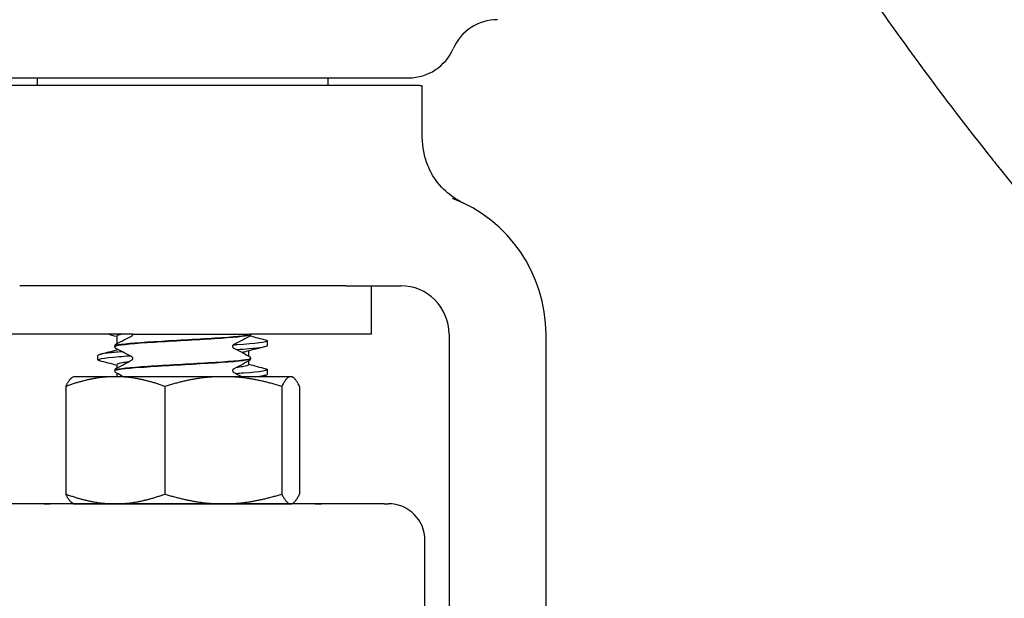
# Model space of a CAD drawing. Header units: inches. Extents: x 24 to 1128, y -94 to 748.
# Tile 412 of 546: x 936.77 to 939.31, y 262.26 to 263.75. Entities that reach past the tile are written whole.
import ezdxf

# ---------------------------------------------------------------- set-up
doc = ezdxf.new("R2010")
doc.units = ezdxf.units.IN
doc.header["$LTSCALE"] = 32
doc.header["$MEASUREMENT"] = 0
doc.layers.add('Visible (ANSI)', color=7, linetype='Continuous', lineweight=30)

msp = doc.modelspace()

# ---------------------------------------------------------------- linework, layer by layer
at = {"layer": 'Visible (ANSI)'}
for p, q in [((936.60834, 263.59937), (937.77497, 263.59937)), ((936.81666, 263.57937), (936.81666, 263.59937)), ((937.56666, 263.57937), (937.56666, 263.59937)), ((937.79507, 263.57937), (936.58825, 263.57937)), ((937.80271, 263.57937), (937.79507, 263.57937)), ((937.80271, 263.57937), (937.80916, 263.57937)), ((937.80916, 263.57937), (937.80916, 263.44542)), ((937.61225, 263.06287), (936.77108, 263.06287)), ((937.61225, 263.06287), (937.75416, 263.06287)), ((937.67916, 262.93787), (937.67916, 263.06287)), ((937.063, 262.93787), (936.70416, 262.93787)), ((937.063, 262.93785), (937.063, 262.93787)), ((937.063, 262.93787), (937.063, 262.93787)), ((937.063, 262.93787), (937.07765, 262.93787)), ((937.07765, 262.93787), (937.3405, 262.93787)), ((937.3405, 262.93787), (937.36659, 262.93787)), ((937.36666, 262.93787), (937.36659, 262.93787)), ((937.36666, 262.93754), (937.36666, 262.93787)), ((937.67916, 262.93787), (937.36666, 262.93787)), ((937.87916, 262.93787), (937.87916, 261.81287)), ((938.12916, 261.81287), (938.12916, 262.93787)), ((937.02166, 262.93322), (937.02166, 262.91332)), ((937.41041, 262.90876), (937.41041, 262.92061)), ((936.97291, 262.87169), (936.97291, 262.88354)), ((937.01666, 262.90626), (937.01666, 262.90688)), ((937.02166, 262.89981), (937.02166, 262.89769)), ((937.36166, 262.89461), (937.36166, 262.88204)), ((937.02166, 262.85908), (937.02166, 262.85076)), ((937.36166, 262.86853), (937.36166, 262.85908)), ((937.36666, 262.87497), (937.36666, 262.8756)), ((937.01666, 262.84369), (937.01666, 262.84431)), ((937.02166, 262.83725), (937.02166, 262.82837)), ((937.41041, 262.83462), (937.41041, 262.84647)), ((936.91016, 262.82837), (936.9073, 262.82672)), ((937.01784, 262.82837), (936.91016, 262.82837)), ((937.29651, 262.82837), (937.01784, 262.82837)), ((937.47033, 262.82837), (937.29651, 262.82837)), ((937.47316, 262.82837), (937.47033, 262.82837)), ((937.47316, 262.82837), (937.47602, 262.82672)), ((936.89, 262.80323), (936.89, 262.52552)), ((937.14567, 262.80323), (937.14567, 262.52552)), ((937.44734, 262.80323), (937.44734, 262.52552)), ((937.49333, 262.80323), (937.49333, 262.52552)), ((936.91016, 262.50037), (936.9073, 262.50203)), ((937.47316, 262.50037), (937.47602, 262.50203)), ((936.8336, 262.50037), (936.67183, 262.50037)), ((936.91016, 262.50037), (936.8336, 262.50037)), ((937.53325, 262.49998), (936.85007, 262.49998)), ((936.91016, 262.50037), (937.01784, 262.50037)), ((937.01784, 262.50037), (937.29651, 262.50037)), ((937.29651, 262.50037), (937.47033, 262.50037)), ((937.36666, 262.49998), (937.36666, 262.50022)), ((937.47033, 262.50037), (937.47316, 262.50037)), ((937.54973, 262.50037), (937.47316, 262.50037)), ((937.71149, 262.50037), (937.54973, 262.50037)), ((937.71149, 262.50037), (937.72291, 262.50037)), ((937.81666, 262.21912), (937.81666, 262.40662))]:
    msp.add_line(p, q, dxfattribs=at)
for centre, radius, start, end in [((948.19166, 268.06287), 19, 184.339024, 244.770171), ((948.19166, 268.06287), 18.75, 184.396991, 246.443536), ((938.00416, 263.62437), 0.125, 90, 156.42182), ((937.77503, 263.72437), 0.125, 270, 336.42182), ((937.75416, 262.93787), 0.375, 0, 69.10429), ((937.75416, 262.93787), 0.125, 0, 90), ((937.72291, 262.40662), 0.09375, 0, 90)]:
    msp.add_arc(centre, radius, start, end, dxfattribs=at)
for points, knots in [([(938.81164, 264.04138), (938.83523, 264.00498), (938.85907, 263.96883), (938.88317, 263.93291), (938.93905, 263.8496), (938.99653, 263.76722), (939.05551, 263.68585), (939.06506, 263.67267), (939.07465, 263.65952), (939.08428, 263.64639), (939.14484, 263.56386), (939.20695, 263.48237), (939.27051, 263.40202), (939.28086, 263.38892), (939.29126, 263.37586), (939.30169, 263.36283), (939.41313, 263.22361), (939.52892, 263.08784), (939.64851, 262.95584), (939.67802, 262.92327), (939.70777, 262.89093), (939.73773, 262.85882), (939.74973, 262.84596), (939.76177, 262.83314), (939.77383, 262.82036), (939.84441, 262.74561), (939.91619, 262.67216), (939.98905, 262.60004), (940.00168, 262.58754), (940.01435, 262.57508), (940.02704, 262.56266), (940.11823, 262.47345), (940.21105, 262.38633), (940.30527, 262.30138), (940.35214, 262.25913), (940.39949, 262.21729), (940.44728, 262.1759), (940.47298, 262.15363), (940.49882, 262.1315), (940.52477, 262.10949), (940.53791, 262.09836), (940.55108, 262.08725), (940.56428, 262.07618), (940.64451, 262.0089), (940.72587, 261.94289), (940.80826, 261.87819), (940.8216, 261.86771), (940.83497, 261.85726), (940.84837, 261.84685), (941.0291, 261.70641), (941.21469, 261.57224), (941.40416, 261.44457), (941.41783, 261.43536), (941.43151, 261.42619), (941.44522, 261.41705), (941.53457, 261.35746), (941.62475, 261.29932), (941.71566, 261.24264), (941.72931, 261.23413), (941.74296, 261.22566), (941.75664, 261.21722), (941.85309, 261.1577), (941.95033, 261.09981), (942.04825, 261.04358), (942.14455, 260.98827), (942.2418, 260.93438), (942.33993, 260.88194), (942.353, 260.87495), (942.36609, 260.86799), (942.37919, 260.86105), (942.45205, 260.82249), (942.52537, 260.78472), (942.59912, 260.74775), (942.61632, 260.73914), (942.63353, 260.73056), (942.65077, 260.72203), (942.66356, 260.71571), (942.67635, 260.70941), (942.68916, 260.70313), (942.88691, 260.60621), (943.0876, 260.51504), (943.29046, 260.42973), (943.30251, 260.42467), (943.31456, 260.41962), (943.32661, 260.4146), (943.42348, 260.37424), (943.52082, 260.33522), (943.61857, 260.29754), (943.63003, 260.29312), (943.6415, 260.28872), (943.65298, 260.28433), (943.76761, 260.24054), (943.8828, 260.19858), (943.99843, 260.15844), (944.09496, 260.12493), (944.19196, 260.09263), (944.28939, 260.06154), (944.29921, 260.05841), (944.30903, 260.05529), (944.31885, 260.05219), (944.36953, 260.03616), (944.42032, 260.02046), (944.47122, 260.00509), (944.52449, 259.989), (944.57787, 259.97327), (944.63137, 259.9579), (944.64035, 259.95532), (944.64934, 259.95275), (944.65833, 259.95019), (944.87938, 259.88723), (945.10229, 259.8304), (945.32654, 259.77971), (945.33393, 259.77803), (945.34133, 259.77637), (945.34873, 259.77471), (945.45852, 259.7501), (945.56862, 259.72695), (945.67897, 259.70527), (945.68559, 259.70397), (945.69221, 259.70267), (945.69884, 259.70138), (945.82239, 259.67731), (945.94625, 259.65508), (946.07033, 259.63468), (946.17153, 259.61804), (946.27295, 259.6026), (946.37454, 259.58837), (946.37958, 259.58767), (946.38462, 259.58696), (946.38966, 259.58626), (946.49851, 259.57115), (946.60755, 259.55742), (946.71675, 259.54507), (946.72093, 259.5446), (946.72512, 259.54412), (946.72931, 259.54365), (946.95409, 259.51846), (947.1795, 259.49911), (947.40515, 259.4856), (947.40745, 259.48546), (947.40976, 259.48532), (947.41206, 259.48519), (947.52486, 259.47849), (947.63773, 259.47325), (947.75068, 259.46947), (947.75195, 259.46943), (947.75323, 259.46938), (947.75451, 259.46934), (947.90263, 259.46442), (948.05086, 259.462), (948.19908, 259.46209), (948.27956, 259.46213), (948.36004, 259.46291), (948.44052, 259.46443), (948.44124, 259.46445), (948.44196, 259.46446), (948.44268, 259.46448), (948.55626, 259.46664), (948.66983, 259.47028), (948.78334, 259.47538), (948.78505, 259.47546), (948.78676, 259.47554), (948.78848, 259.47561), (949.01505, 259.4859), (949.24137, 259.50204), (949.46708, 259.52406), (949.47072, 259.52442), (949.47436, 259.52477), (949.478, 259.52513), (949.58797, 259.53595), (949.6978, 259.54817), (949.80745, 259.56178), (949.81198, 259.56234), (949.81651, 259.56291), (949.82104, 259.56347), (949.98995, 259.58462), (950.15841, 259.60909), (950.32627, 259.63687), (950.37852, 259.64552), (950.43074, 259.65449), (950.48291, 259.66379), (950.48915, 259.6649), (950.49539, 259.66602), (950.50163, 259.66714), (950.60705, 259.68609), (950.71229, 259.70637), (950.81727, 259.72799), (950.82435, 259.72944), (950.83143, 259.73091), (950.83851, 259.73238), (951.05289, 259.77689), (951.26625, 259.82697), (951.47824, 259.88265), (951.48689, 259.88493), (951.49553, 259.88721), (951.50417, 259.8895), (951.60453, 259.91609), (951.70457, 259.94394), (951.80423, 259.97305), (951.81359, 259.97578), (951.82294, 259.97852), (951.83229, 259.98128), (951.85878, 259.98908), (951.88523, 259.99697), (951.91166, 260.00495), (952.07482, 260.05422), (952.23689, 260.10687), (952.39763, 260.16287), (952.41346, 260.16838), (952.42928, 260.17393), (952.4451, 260.17952), (952.45589, 260.18333), (952.46668, 260.18716), (952.47746, 260.191), (952.57187, 260.22464), (952.66595, 260.25949), (952.75965, 260.29557), (952.77106, 260.29996), (952.78246, 260.30437), (952.79386, 260.3088), (952.98984, 260.38496), (953.18408, 260.46645), (953.37598, 260.55326), (953.38822, 260.55879), (953.40044, 260.56434), (953.41265, 260.56992), (953.50121, 260.61035), (953.58926, 260.65192), (953.67674, 260.69461), (953.68931, 260.70074), (953.70187, 260.70689), (953.71441, 260.71307), (953.73772, 260.72455), (953.76098, 260.73611), (953.78421, 260.74775), (953.94971, 260.83071), (954.11307, 260.91772), (954.2739, 261.00871), (954.28725, 261.01626), (954.30058, 261.02383), (954.31389, 261.03144), (954.32435, 261.03742), (954.33481, 261.04341), (954.34525, 261.04942), (954.42032, 261.09265), (954.49504, 261.13687), (954.56931, 261.18206), (954.58302, 261.19041), (954.59672, 261.19878), (954.6104, 261.20719), (954.79019, 261.31771), (954.96726, 261.43393), (955.14069, 261.55565), (955.1544, 261.56527), (955.16808, 261.57493), (955.18174, 261.58461), (955.26042, 261.64041), (955.33833, 261.69735), (955.4154, 261.75539), (955.42891, 261.76556), (955.44239, 261.77577), (955.45584, 261.78601), (955.62013, 261.91105), (955.78045, 262.04113), (955.93605, 262.1759), (955.93733, 262.17701), (955.93861, 262.17812), (955.93989, 262.17923), (955.95299, 262.19059), (955.96606, 262.20198), (955.97909, 262.2134), (956.01508, 262.24496), (956.05082, 262.27676), (956.08629, 262.30881), (956.12062, 262.33983), (956.15476, 262.37114), (956.18871, 262.40274), (956.20167, 262.41481), (956.21461, 262.42692), (956.22752, 262.43908), (956.37579, 262.57868), (956.52019, 262.72378), (956.65981, 262.87409), (956.67196, 262.88716), (956.68407, 262.90028), (956.69614, 262.91344), (956.70879, 262.92721), (956.72139, 262.94103), (956.73395, 262.95489), (956.78364, 263.00971), (956.83268, 263.0652), (956.88105, 263.12134), (956.89261, 263.13476), (956.90413, 263.14822), (956.91562, 263.16172), (957.05209, 263.32208), (957.18312, 263.48782), (957.30749, 263.65792), (957.31728, 263.67132), (957.32704, 263.68475), (957.33675, 263.69819), (957.39474, 263.77851), (957.45119, 263.85969), (957.50603, 263.94166), (957.50716, 263.94336), (957.5083, 263.94506), (957.50943, 263.94675), (957.51833, 263.96008), (957.5272, 263.97344), (957.53603, 263.98683), (957.65561, 264.16816), (957.76868, 264.35534), (957.87405, 264.54753), (957.88092, 264.56007), (957.88777, 264.57263), (957.89457, 264.58521), (957.94339, 264.67541), (957.99052, 264.7667), (958.03584, 264.85898), (958.04159, 264.87069), (958.04732, 264.88241), (958.05301, 264.89415), (958.1488, 265.09169), (958.23631, 265.29366), (958.31474, 265.49905), (958.31857, 265.5091), (958.32239, 265.51916), (958.32618, 265.52922), (958.36316, 265.62733), (958.39806, 265.7262), (958.43083, 265.82571), (958.43397, 265.83526), (958.43709, 265.84481), (958.44019, 265.85436), (958.44579, 265.8716), (958.45132, 265.88885), (958.45679, 265.90612), (958.47008, 265.94811), (958.48301, 265.99027), (958.49558, 266.0326), (958.54087, 266.1852), (958.58142, 266.34015), (958.61669, 266.49595), (958.61827, 266.50296), (958.61985, 266.50997), (958.62141, 266.51698), (958.62946, 266.55306), (958.63724, 266.58919), (958.64473, 266.62537)], [0.03350674, 0.03350674, 0.03350674, 0.03350674, 0.03564292, 0.03564292, 0.03564292, 0.04059787, 0.04059787, 0.04059787, 0.04140037, 0.04140037, 0.04140037, 0.04644658, 0.04644658, 0.04644658, 0.04726876, 0.04726876, 0.04726876, 0.05605107, 0.05605107, 0.05605107, 0.05821828, 0.05821828, 0.05821828, 0.059086, 0.059086, 0.059086, 0.06416058, 0.06416058, 0.06416058, 0.06504037, 0.06504037, 0.06504037, 0.07135886, 0.07135886, 0.07135886, 0.07450229, 0.07450229, 0.07450229, 0.07619289, 0.07619289, 0.07619289, 0.07704876, 0.07704876, 0.07704876, 0.08225092, 0.08225092, 0.08225092, 0.08309349, 0.08309349, 0.08309349, 0.09445857, 0.09445857, 0.09445857, 0.09527839, 0.09527839, 0.09527839, 0.10062194, 0.10062194, 0.10062194, 0.10142379, 0.10142379, 0.10142379, 0.10707894, 0.10707894, 0.10707894, 0.11264089, 0.11264089, 0.11264089, 0.11338189, 0.11338189, 0.11338189, 0.11750204, 0.11750204, 0.11750204, 0.1184626, 0.1184626, 0.1184626, 0.11917474, 0.11917474, 0.11917474, 0.13017128, 0.13017128, 0.13017128, 0.13082405, 0.13082405, 0.13082405, 0.1360682, 0.1360682, 0.1360682, 0.13668335, 0.13668335, 0.13668335, 0.14282815, 0.14282815, 0.14282815, 0.1479581, 0.1479581, 0.1479581, 0.14847491, 0.14847491, 0.14847491, 0.15114079, 0.15114079, 0.15114079, 0.1539306, 0.1539306, 0.1539306, 0.15439904, 0.15439904, 0.15439904, 0.16591892, 0.16591892, 0.16591892, 0.16629894, 0.16629894, 0.16629894, 0.1719367, 0.1719367, 0.1719367, 0.17227513, 0.17227513, 0.17227513, 0.17858569, 0.17858569, 0.17858569, 0.1837328, 0.1837328, 0.1837328, 0.18398819, 0.18398819, 0.18398819, 0.18950205, 0.18950205, 0.18950205, 0.18971353, 0.18971353, 0.18971353, 0.20106252, 0.20106252, 0.20106252, 0.20117839, 0.20117839, 0.20117839, 0.20685176, 0.20685176, 0.20685176, 0.20691593, 0.20691593, 0.20691593, 0.21435612, 0.21435612, 0.21435612, 0.21839559, 0.21839559, 0.21839559, 0.21843173, 0.21843173, 0.21843173, 0.22413326, 0.22413326, 0.22413326, 0.22421939, 0.22421939, 0.22421939, 0.23560043, 0.23560043, 0.23560043, 0.23578385, 0.23578385, 0.23578385, 0.2413296, 0.2413296, 0.2413296, 0.2415588, 0.2415588, 0.2415588, 0.25010325, 0.25010325, 0.25010325, 0.25276307, 0.25276307, 0.25276307, 0.25308125, 0.25308125, 0.25308125, 0.25845735, 0.25845735, 0.25845735, 0.25881993, 0.25881993, 0.25881993, 0.26980072, 0.26980072, 0.26980072, 0.27024854, 0.27024854, 0.27024854, 0.2754498, 0.2754498, 0.2754498, 0.27593824, 0.27593824, 0.27593824, 0.27732147, 0.27732147, 0.27732147, 0.2858608, 0.2858608, 0.2858608, 0.28670189, 0.28670189, 0.28670189, 0.28727583, 0.28727583, 0.28727583, 0.29230046, 0.29230046, 0.29230046, 0.29291216, 0.29291216, 0.29291216, 0.30343197, 0.30343197, 0.30343197, 0.30410255, 0.30410255, 0.30410255, 0.30896479, 0.30896479, 0.30896479, 0.3096632, 0.3096632, 0.3096632, 0.31096103, 0.31096103, 0.31096103, 0.32020949, 0.32020949, 0.32020949, 0.32097697, 0.32097697, 0.32097697, 0.32158019, 0.32158019, 0.32158019, 0.32591781, 0.32591781, 0.32591781, 0.32671868, 0.32671868, 0.32671868, 0.337242, 0.337242, 0.337242, 0.33807359, 0.33807359, 0.33807359, 0.34286378, 0.34286378, 0.34286378, 0.34370347, 0.34370347, 0.34370347, 0.35395551, 0.35395551, 0.35395551, 0.35403999, 0.35403999, 0.35403999, 0.35490357, 0.35490357, 0.35490357, 0.35728849, 0.35728849, 0.35728849, 0.35959697, 0.35959697, 0.35959697, 0.36047869, 0.36047869, 0.36047869, 0.37060705, 0.37060705, 0.37060705, 0.37148821, 0.37148821, 0.37148821, 0.372411, 0.372411, 0.372411, 0.37606035, 0.37606035, 0.37606035, 0.37693288, 0.37693288, 0.37693288, 0.38730039, 0.38730039, 0.38730039, 0.38811707, 0.38811707, 0.38811707, 0.39299388, 0.39299388, 0.39299388, 0.39309479, 0.39309479, 0.39309479, 0.39388719, 0.39388719, 0.39388719, 0.40461669, 0.40461669, 0.40461669, 0.4053167, 0.4053167, 0.4053167, 0.4103358, 0.4103358, 0.4103358, 0.41097263, 0.41097263, 0.41097263, 0.42168823, 0.42168823, 0.42168823, 0.42221248, 0.42221248, 0.42221248, 0.42732275, 0.42732275, 0.42732275, 0.42781281, 0.42781281, 0.42781281, 0.42869678, 0.42869678, 0.42869678, 0.43084585, 0.43084585, 0.43084585, 0.43859374, 0.43859374, 0.43859374, 0.43894214, 0.43894214, 0.43894214, 0.44073514, 0.44073514, 0.44073514, 0.44073514]), ([(937.80916, 263.44542), (937.80916, 263.421), (937.81393, 263.39682), (937.82621, 263.36691), (937.82967, 263.35979), (937.83356, 263.35293)], [0, 0, 0, 0, 0.18604443, 0.18604443, 0.24640289, 0.24640289, 0.24640289, 0.24640289]), ([(937.90858, 263.27989), (937.90774, 263.28034), (937.90692, 263.28079), (937.89887, 263.28522), (937.88486, 263.2935), (937.8554, 263.32061), (937.84319, 263.33596), (937.83356, 263.35293)], [0.01028684, 0.01028684, 0.01028684, 0.01028684, 0.01590204, 0.01590204, 0.08584187, 0.08584187, 0.15193376, 0.15193376, 0.15193376, 0.15193376]), ([(937.91583, 263.27624), (937.91574, 263.27628), (937.91564, 263.27633), (937.9132, 263.2775), (937.91088, 263.27867), (937.90858, 263.27989)], [-0.719927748, -0.719927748, -0.719927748, -0.719927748, -0.71835885, -0.71835885, -0.678581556, -0.678581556, -0.678581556, -0.678581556]), ([(937.01682, 262.90623), (937.01671, 262.90692), (937.01788, 262.90762), (937.02039, 262.90831), (937.03151, 262.9114), (937.06874, 262.91448), (937.11786, 262.91756), (937.16662, 262.92062), (937.22595, 262.92368), (937.27349, 262.92674), (937.32109, 262.9298), (937.35575, 262.93287), (937.3644, 262.93593), (937.3659, 262.93647), (937.36666, 262.937), (937.36666, 262.93754)], [-9.427487, -9.427487, -9.427487, -9.427487, -9.2180099, -9.2180099, -9.2180099, -8.289328, -8.289328, -8.289328, -7.3674505, -7.3674505, -7.3674505, -6.4443529, -6.4443529, -6.4443529, -6.2831853, -6.2831853, -6.2831853, -6.2831853]), ([(937.36659, 262.93787), (937.36505, 262.93479), (937.33663, 262.9317), (937.29222, 262.92861), (937.24782, 262.92553), (937.18851, 262.92244), (937.13698, 262.91935), (937.08546, 262.91627), (937.04296, 262.91318), (937.02573, 262.9101), (937.01974, 262.90902), (937.01685, 262.90795), (937.01694, 262.90688)], [0.0284489, 0.0284489, 0.0284489, 0.0284489, 0.9586618, 0.9586618, 0.9586618, 1.888606, 1.888606, 1.888606, 2.8182842, 2.8182842, 2.8182842, 3.1415927, 3.1415927, 3.1415927, 3.1415927]), ([(937.06118, 262.93406), (937.06122, 262.93408), (937.0614, 262.93418), (937.06195, 262.93476), (937.06226, 262.93514), (937.06279, 262.93628), (937.063, 262.93706), (937.063, 262.93785)], [0.006616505, 0.006616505, 0.006616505, 0.006616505, 0.024017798, 0.024017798, 0.03673453, 0.03673453, 0.049915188, 0.049915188, 0.049915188, 0.049915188]), ([(937.36666, 262.93751), (937.3666, 262.93623), (937.36613, 262.93503), (937.36502, 262.93337), (937.36443, 262.93283), (937.36339, 262.93203), (937.36292, 262.93175), (937.36245, 262.9315)], [0, 0, 0, 0, 0.017960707, 0.017960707, 0.035135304, 0.035135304, 0.051182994, 0.051182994, 0.051182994, 0.051182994]), ([(937.01666, 262.9069), (937.01672, 262.90818), (937.0172, 262.90938), (937.0183, 262.91104), (937.0189, 262.91158), (937.01994, 262.91239), (937.02041, 262.91267), (937.02087, 262.91291)], [0, 0, 0, 0, 0.017960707, 0.017960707, 0.035135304, 0.035135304, 0.051182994, 0.051182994, 0.051182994, 0.051182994]), ([(937.32212, 262.91034), (937.32206, 262.9103), (937.32189, 262.91019), (937.32138, 262.90965), (937.32107, 262.90927), (937.32053, 262.90813), (937.32033, 262.90735), (937.32033, 262.90657)], [0.008751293, 0.008751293, 0.008751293, 0.008751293, 0.024017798, 0.024017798, 0.03673453, 0.03673453, 0.049915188, 0.049915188, 0.049915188, 0.049915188]), ([(937.40565, 262.92304), (937.40871, 262.92225), (937.41034, 262.92146), (937.41041, 262.92067), (937.41073, 262.9172), (937.38089, 262.91372), (937.33133, 262.91025), (937.32807, 262.91002), (937.32473, 262.90979), (937.32132, 262.90956)], [156.8740037, 156.8740037, 156.8740037, 156.8740037, 157.0747399, 157.0747399, 157.0747399, 157.9578984, 157.9578984, 157.9578984, 158.0159854, 158.0159854, 158.0159854, 158.0159854]), ([(937.3305, 262.89834), (937.3425, 262.89918), (937.35346, 262.90001), (937.36308, 262.90085), (937.39345, 262.90348), (937.41, 262.90612), (937.41025, 262.90876)], [-164.24548523, -164.24548523, -164.24548523, -164.24548523, -164.03312378, -164.03312378, -164.03312378, -163.36281799, -163.36281799, -163.36281799, -163.36281799]), ([(937.03543, 262.89268), (937.02126, 262.89159), (937.00905, 262.8905), (936.99942, 262.88941), (936.98212, 262.88745), (936.97331, 262.8855), (936.97324, 262.88354)], [159.44697057, 159.44697057, 159.44697057, 159.44697057, 159.72380738, 159.72380738, 159.72380738, 160.22122533, 160.22122533, 160.22122533, 160.22122533]), ([(937.02087, 262.90022), (937.02016, 262.9006), (937.0194, 262.90105), (937.01815, 262.90234), (937.01771, 262.9029), (937.01698, 262.90436), (937.01671, 262.90528), (937.01666, 262.90623)], [0, 0, 0, 0, 0.024898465, 0.024898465, 0.037820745, 0.037820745, 0.051208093, 0.051208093, 0.051208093, 0.051208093]), ([(937.32033, 262.90657), (937.32033, 262.90536), (937.32083, 262.90424), (937.32162, 262.90316), (937.32191, 262.90295), (937.32211, 262.9028), (937.32215, 262.90278), (937.32215, 262.90278)], [0, 0, 0, 0, 0.02017106, 0.02017106, 0.036592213, 0.036592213, 0.045399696, 0.045399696, 0.045399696, 0.045399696]), ([(936.97754, 262.86926), (936.97667, 262.86949), (936.97593, 262.86971), (936.97531, 262.86994), (936.96591, 262.87337), (936.98571, 262.87681), (937.02793, 262.88024), (937.03623, 262.88092), (937.04536, 262.88159), (937.05516, 262.88227)], [-166.7100396, -166.7100396, -166.7100396, -166.7100396, -166.6525026, -166.6525026, -166.6525026, -165.7793701, -165.7793701, -165.7793701, -165.6078186, -165.6078186, -165.6078186, -165.6078186]), ([(937.01666, 262.84367), (937.01656, 262.84669), (937.04213, 262.84971), (937.08405, 262.85274), (937.12648, 262.8558), (937.18468, 262.85886), (937.23668, 262.86192), (937.29042, 262.86509), (937.33617, 262.86825), (937.35562, 262.87142), (937.3629, 262.8726), (937.36644, 262.87379), (937.36636, 262.87497)], [-15.7106723, -15.7106723, -15.7106723, -15.7106723, -14.7994931, -14.7994931, -14.7994931, -13.877024, -13.877024, -13.877024, -12.9235543, -12.9235543, -12.9235543, -12.5663706, -12.5663706, -12.5663706, -12.5663706]), ([(937.36645, 262.87562), (937.36658, 262.87478), (937.36485, 262.87394), (937.36117, 262.87309), (937.34771, 262.87001), (937.30846, 262.86693), (937.25839, 262.86385), (937.20834, 262.86077), (937.14867, 262.85769), (937.10215, 262.85461), (937.05564, 262.85153), (937.02337, 262.84845), (937.01764, 262.84537), (937.01699, 262.84502), (937.01669, 262.84467), (937.01672, 262.84431)], [6.2804763, 6.2804763, 6.2804763, 6.2804763, 6.5343927, 6.5343927, 6.5343927, 7.4627822, 7.4627822, 7.4627822, 8.3909221, 8.3909221, 8.3909221, 9.318815, 9.318815, 9.318815, 9.424778, 9.424778, 9.424778, 9.424778]), ([(937.051, 262.8661), (937.04537, 262.86541), (937.04046, 262.86472), (937.0364, 262.86403), (937.02672, 262.86238), (937.02195, 262.86073), (937.02199, 262.85908)], [165.90898853, 165.90898853, 165.90898853, 165.90898853, 166.08500187, 166.08500187, 166.08500187, 166.50441064, 166.50441064, 166.50441064, 166.50441064]), ([(937.063, 262.87528), (937.063, 262.87649), (937.0625, 262.87761), (937.0617, 262.87869), (937.06142, 262.8789), (937.06121, 262.87905), (937.06118, 262.87907), (937.06118, 262.87907)], [0, 0, 0, 0, 0.02017106, 0.02017106, 0.036592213, 0.036592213, 0.045399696, 0.045399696, 0.045399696, 0.045399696]), ([(937.06118, 262.8715), (937.06122, 262.87152), (937.0614, 262.87162), (937.06195, 262.8722), (937.06226, 262.87258), (937.06279, 262.87372), (937.063, 262.8745), (937.063, 262.87528)], [0.006616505, 0.006616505, 0.006616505, 0.006616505, 0.024017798, 0.024017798, 0.03673453, 0.03673453, 0.049915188, 0.049915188, 0.049915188, 0.049915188]), ([(937.36133, 262.85908), (937.36136, 262.85738), (937.35628, 262.85568), (937.34601, 262.85398), (937.34146, 262.85322), (937.33591, 262.85247), (937.32952, 262.85171)], [163.36281799, 163.36281799, 163.36281799, 163.36281799, 163.79533054, 163.79533054, 163.79533054, 163.98696995, 163.98696995, 163.98696995, 163.98696995]), ([(937.36245, 262.88163), (937.36317, 262.88125), (937.36393, 262.8808), (937.36517, 262.87951), (937.36561, 262.87895), (937.36635, 262.8775), (937.36662, 262.87657), (937.36666, 262.87562)], [0, 0, 0, 0, 0.024898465, 0.024898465, 0.037820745, 0.037820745, 0.051208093, 0.051208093, 0.051208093, 0.051208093]), ([(937.36666, 262.87495), (937.3666, 262.87367), (937.36613, 262.87247), (937.36502, 262.87081), (937.36443, 262.87027), (937.36339, 262.86946), (937.36292, 262.86918), (937.36245, 262.86894)], [0, 0, 0, 0, 0.017960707, 0.017960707, 0.035135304, 0.035135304, 0.051182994, 0.051182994, 0.051182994, 0.051182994]), ([(937.01666, 262.84434), (937.01672, 262.84562), (937.0172, 262.84682), (937.0183, 262.84848), (937.0189, 262.84902), (937.01994, 262.84982), (937.02041, 262.85011), (937.02087, 262.85035)], [0, 0, 0, 0, 0.017960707, 0.017960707, 0.035135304, 0.035135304, 0.051182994, 0.051182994, 0.051182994, 0.051182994]), ([(937.02087, 262.83766), (937.02016, 262.83803), (937.0194, 262.83849), (937.01815, 262.83977), (937.01771, 262.84034), (937.01698, 262.84179), (937.01671, 262.84271), (937.01666, 262.84367)], [0, 0, 0, 0, 0.024898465, 0.024898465, 0.037820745, 0.037820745, 0.051208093, 0.051208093, 0.051208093, 0.051208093]), ([(937.32212, 262.84778), (937.32206, 262.84774), (937.32189, 262.84763), (937.32138, 262.84709), (937.32107, 262.84671), (937.32053, 262.84557), (937.32033, 262.84479), (937.32033, 262.844)], [0.008751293, 0.008751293, 0.008751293, 0.008751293, 0.024017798, 0.024017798, 0.03673453, 0.03673453, 0.049915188, 0.049915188, 0.049915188, 0.049915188]), ([(937.32033, 262.844), (937.32033, 262.8428), (937.32083, 262.84168), (937.32162, 262.8406), (937.32191, 262.84039), (937.32211, 262.84024), (937.32215, 262.84022), (937.32215, 262.84022)], [0, 0, 0, 0, 0.02017106, 0.02017106, 0.036592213, 0.036592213, 0.045399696, 0.045399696, 0.045399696, 0.045399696]), ([(937.40576, 262.8489), (937.40723, 262.84852), (937.40835, 262.84814), (937.40912, 262.84776), (937.41611, 262.84429), (937.39312, 262.84082), (937.34819, 262.83735), (937.34248, 262.8369), (937.33643, 262.83646), (937.3301, 262.83602)], [163.157189, 163.157189, 163.157189, 163.157189, 163.2540101, 163.2540101, 163.2540101, 164.1362278, 164.1362278, 164.1362278, 164.2482393, 164.2482393, 164.2482393, 164.2482393]), ([(937.38051, 262.82837), (937.38158, 262.82849), (937.38263, 262.8286), (937.38365, 262.82872), (937.40112, 262.83068), (937.41003, 262.83265), (937.4101, 262.83462)], [-170.17499936, -170.17499936, -170.17499936, -170.17499936, -170.14588782, -170.14588782, -170.14588782, -169.64600329, -169.64600329, -169.64600329, -169.64600329]), ([(936.8336, 262.50037), (936.83362, 262.50037), (936.83364, 262.50037), (936.83637, 262.50037), (936.84178, 262.49998), (936.85007, 262.49998)], [-0.00244603, -0.00244603, -0.00244603, -0.00244603, 0, 0, 0.30409051, 0.30409051, 0.30409051, 0.30409051]), ([(937.53325, 262.49998), (937.54155, 262.49998), (937.54695, 262.50037), (937.54969, 262.50037), (937.54971, 262.50037), (937.54973, 262.50037)], [0.0481126, 0.0481126, 0.0481126, 0.0481126, 0.35549776, 0.35549776, 0.35797029, 0.35797029, 0.35797029, 0.35797029])]:
    msp.add_open_spline(points, degree=3, knots=knots, dxfattribs=at)
for points in [[(937.02166, 262.93168), (937.01391, 262.93375), (937.00615, 262.93582), (936.99839, 262.93787)], [(937.02087, 262.91291), (937.03432, 262.91995), (937.04777, 262.92701), (937.0612, 262.93407)], [(937.03499, 262.93787), (937.0265, 262.93632), (937.02198, 262.93477), (937.02184, 262.93322)], [(937.36528, 262.93379), (937.37878, 262.93019), (937.39229, 262.92661), (937.4058, 262.92304)], [(937.36245, 262.9315), (937.34901, 262.92446), (937.33556, 262.91741), (937.32212, 262.91034)], [(936.97752, 262.88597), (936.99313, 262.89009), (937.00874, 262.89423), (937.02434, 262.8984)], [(937.06118, 262.87907), (937.04775, 262.88613), (937.03431, 262.89318), (937.02087, 262.90022)], [(937.32214, 262.90278), (937.33557, 262.89572), (937.34901, 262.88867), (937.36245, 262.88163)], [(937.35557, 262.89306), (937.35279, 262.89232), (937.3491, 262.89159), (937.34455, 262.89086)], [(937.4058, 262.90633), (937.38915, 262.90193), (937.37249, 262.89751), (937.35585, 262.89306)], [(937.02166, 262.85754), (937.00696, 262.86147), (936.99224, 262.86537), (936.97752, 262.86926)], [(937.02087, 262.85035), (937.03432, 262.85739), (937.04777, 262.86444), (937.0612, 262.87151)], [(937.36245, 262.86894), (937.34901, 262.8619), (937.33556, 262.85485), (937.32212, 262.84778)], [(937.36166, 262.86062), (937.37637, 262.85669), (937.39109, 262.85279), (937.4058, 262.8489)], [(937.03859, 262.82837), (937.03268, 262.83147), (937.02678, 262.83457), (937.02087, 262.83766)], [(937.32214, 262.84022), (937.32966, 262.83627), (937.33718, 262.83232), (937.34469, 262.82837)], [(937.4058, 262.83219), (937.401, 262.83092), (937.39619, 262.82965), (937.39138, 262.82837)], [(937.063, 262.49998), (937.063, 262.50011), (937.06299, 262.50024), (937.06297, 262.50037)], [(937.36635, 262.50025), (937.36635, 262.50016), (937.36633, 262.50007), (937.36629, 262.49998)], [(937.36666, 262.50037), (937.36666, 262.50033), (937.36666, 262.50029), (937.36666, 262.50025)]]:
    msp.add_open_spline(points, degree=3, dxfattribs=at)
for points, weights in [([(937.01784, 262.82837), (936.95851, 262.82837), (936.89, 262.80323)], [1, 1.0379548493, 1]), ([(936.89, 262.80323), (936.89923, 262.82206), (936.9073, 262.82672)], [1, 1.02815693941, 1.01453722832]), ([(937.14567, 262.80323), (937.07717, 262.82837), (937.01784, 262.82837)], [1, 1.0379548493, 1]), ([(937.29651, 262.82837), (937.2265, 262.82837), (937.14567, 262.80323)], [1, 1.0379548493, 1]), ([(937.44734, 262.80323), (937.36651, 262.82837), (937.29651, 262.82837)], [1, 1.0379548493, 1]), ([(937.47033, 262.82837), (937.45966, 262.82837), (937.44734, 262.80323)], [1, 1.0379548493, 1]), ([(937.49333, 262.80323), (937.481, 262.82837), (937.47033, 262.82837)], [1, 1.0379548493, 1]), ([(936.89, 262.52552), (936.95851, 262.50037), (937.01784, 262.50037)], [1, 1.0379548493, 1]), ([(936.9073, 262.50203), (936.89923, 262.50669), (936.89, 262.52552)], [1.01453722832, 1.02815693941, 1]), ([(937.01784, 262.50037), (937.07717, 262.50037), (937.14567, 262.52552)], [1, 1.0379548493, 1]), ([(937.14567, 262.52552), (937.2265, 262.50037), (937.29651, 262.50037)], [1, 1.0379548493, 1]), ([(937.29651, 262.50037), (937.36651, 262.50037), (937.44734, 262.52552)], [1, 1.0379548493, 1]), ([(937.44734, 262.52552), (937.45966, 262.50037), (937.47033, 262.50037)], [1, 1.0379548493, 1]), ([(937.47033, 262.50037), (937.481, 262.50037), (937.49333, 262.52552)], [1, 1.0379548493, 1])]:
    msp.add_rational_spline(points, weights, degree=2, dxfattribs=at)

doc.saveas('drawing.dxf')
